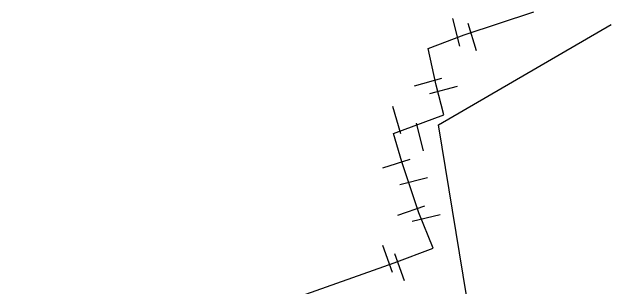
# Model space of a CAD drawing. Extents: x -642943 to -623314, y -1138561 to -1113539.
# Drawn here: x -642167.04 to -642152.36, y -1114416.63 to -1114409.92 of the extents above; entities that cross this region are included whole.
import ezdxf

# ---------------------------------------------------------------- set-up
doc = ezdxf.new("R2010")
doc.units = 0
for name, color, linetype in [('horkovod předisol', 7, 'Continuous'), ('horkovod sváry', 7, 'Continuous'), ('horkovod trasa', 7, 'Continuous'), ('horkovod zrušený', 7, 'Continuous')]:
    doc.layers.add(name, color=color, linetype=linetype)

# ---------------------------------------------------------------- blocks, each defined once
blk = doc.blocks.new('SPH_1')
at = {"layer": 'horkovod sváry'}
blk.add_line((0.0001, -0.035), (-0.0001, 0.035), dxfattribs=at)
blk = doc.blocks.new('SPH')
at = {"layer": 'horkovod sváry'}
blk.add_line((0, -0.035), (0, 0.035), dxfattribs=at)

msp = doc.modelspace()

# ---------------------------------------------------------------- linework, layer by layer
at = {"layer": 'horkovod předisol'}
msp.add_lwpolyline([(-642161.978, -1114421.912), (-642162.191, -1114421.223), (-642162.852, -1114418.921), (-642163.158, -1114418.004), (-642162.254, -1114417.684), (-642157.671, -1114416.061), (-642156.722, -1114415.706), (-642157.067, -1114414.839), (-642157.485, -1114413.593), (-642157.692, -1114412.898), (-642156.46, -1114412.438), (-642156.646, -1114411.717), (-642156.842, -1114410.821), (-642155.956, -1114410.485), (-642154.25, -1114409.924)], dxfattribs=at)
at = {"layer": 'horkovod trasa'}
msp.add_lwpolyline([(-642161.978, -1114421.912), (-642162.191, -1114421.223), (-642162.852, -1114418.921), (-642163.158, -1114418.004), (-642162.254, -1114417.684), (-642157.671, -1114416.061), (-642156.722, -1114415.706), (-642157.067, -1114414.839), (-642157.485, -1114413.593), (-642157.692, -1114412.898), (-642156.46, -1114412.438), (-642156.646, -1114411.717), (-642156.842, -1114410.821), (-642155.956, -1114410.485), (-642154.25, -1114409.924)], dxfattribs=at)
at = {"layer": 'horkovod zrušený'}
msp.add_lwpolyline([(-642160.867, -1114441.596), (-642167.036, -1114425.888), (-642155.033, -1114422.126), (-642156.592, -1114412.682), (-642152.362, -1114410.229)], dxfattribs=at)

# ---------------------------------------------------------------- block references
at = {"layer": 'horkovod sváry'}
for name, p, xscale, yscale, rotation in [('SPH', (-642156.15, -1114410.42), 9.999990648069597, 9.999990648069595, 14.456860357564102), ('SPH_1', (-642155.76, -1114410.54), 10.000017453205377, 10.000017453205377, 17.16430309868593), ('SPH_1', (-642156.84, -1114411.64), 9.999993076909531, 9.999993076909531, -74.6156645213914), ('SPH', (-642156.46, -1114411.83), 9.999984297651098, 9.9999842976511, -75.04716852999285), ('SPH_1', (-642157.61, -1114412.57), 10.000010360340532, 10.000010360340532, 15.839738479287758), ('SPH', (-642157.04, -1114412.98), 10.000013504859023, 10.000013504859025, 14.593530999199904), ('SPH_1', (-642157.62, -1114413.63), 9.999992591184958, 9.999992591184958, -72.8406791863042), ('SPH', (-642157.2, -1114414.06), 10.000019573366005, 10.000019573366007, -75.5382228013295), ('SPH_1', (-642157.25, -1114414.78), 9.999979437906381, 9.99997943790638, -71.27995960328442), ('SPH', (-642156.89, -1114414.96), 10.000021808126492, 10.000021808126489, -76.03144269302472), ('SPH_1', (-642157.83, -1114415.97), 9.999972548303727, 9.999972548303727, 19.49825687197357), ('SPH_1', (-642157.54, -1114416.17), 10.000022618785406, 10.000022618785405, 20.164392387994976)]:
    msp.add_blockref(name, p, dxfattribs=dict(at, xscale=xscale, yscale=yscale, rotation=rotation))

doc.saveas('drawing.dxf')
